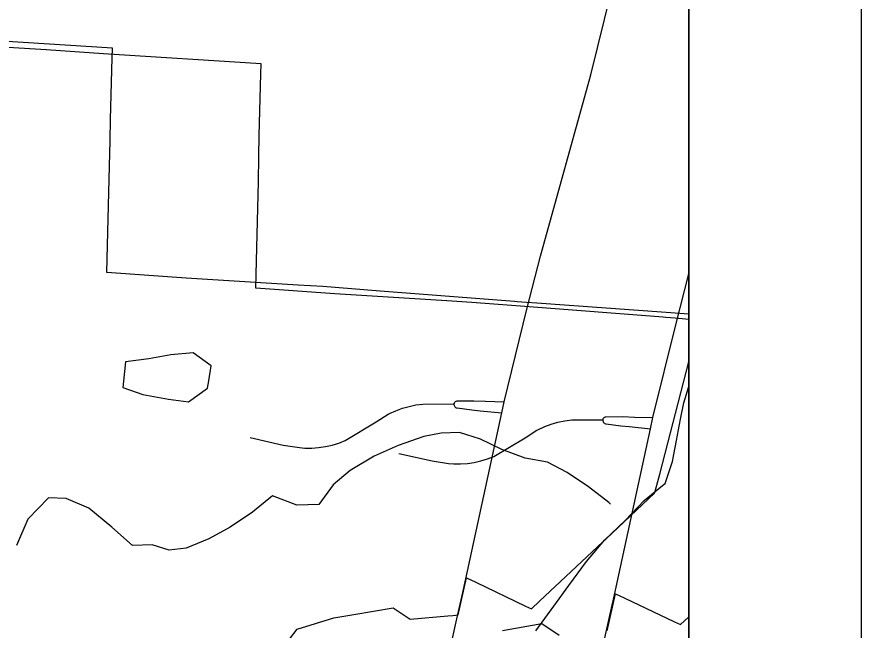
# Model space of a CAD drawing. Extents: x -38.2 to 41.9, y -4 to 24.9.
# Drawn here: x 8.5095 to 9, y 17.9009 to 18.2573 of the extents above; entities that cross this region are included whole.
import ezdxf

# ---------------------------------------------------------------- set-up
doc = ezdxf.new("R2010")
doc.units = 0
for name, color, linetype in [('Default', 7, 'Continuous'), ('GM_X_City_Street', 7, 'Continuous'), ('GM_X_County_Road', 7, 'Continuous'), ('GM_X_Interchange_Ramps', 7, 'Continuous'), ('GM_X_Interstate_Location', 7, 'Continuous'), ('GM_X_Major_River', 7, 'Continuous'), ('GM_X_Minor_Lake', 7, 'Continuous'), ('GM_X_Minor_River', 7, 'Continuous'), ('GM_X_State_Route', 7, 'Continuous'), ('SH_Cut_Line', 7, 'Continuous'), ('SH_Data', 7, 'Continuous')]:
    doc.layers.add(name, color=color, linetype=linetype)

msp = doc.modelspace()

# ---------------------------------------------------------------- linework, layer by layer
at = {"layer": 'Default'}
msp.add_lwpolyline([(8.6679, 17.89574), (8.67244, 17.90145), (8.69363, 17.90799), (8.70525, 17.90997), (8.72807, 17.91394), (8.73806, 17.90724), (8.75986, 17.90919), (8.76275, 17.90938), (8.76588, 17.90972), (8.77075, 17.93127), (8.77617, 17.92868), (8.80503, 17.91491), (8.80858, 17.91328), (8.81315, 17.91765), (8.84679, 17.94923), (8.85001, 17.95225), (8.85192, 17.95404), (8.88002, 17.98041), (8.88016, 17.9809), (8.88309, 17.99152), (8.9, 18.05672), (8.9, 18.0846), (8.88681, 18.08554), (8.81151, 18.09083), (8.80556, 18.09132), (8.80012, 18.09174), (8.79861, 18.09186), (8.72066, 18.09791), (8.68729, 18.10051), (8.6729, 18.1014), (8.60784, 18.10545), (8.56186, 18.10873), (8.56224, 18.12462), (8.56332, 18.17051), (8.56362, 18.18538), (8.56386, 18.19759), (8.56481, 18.23339), (8.56496, 18.23908), (8.47332, 18.24493)], dxfattribs=at)
at = {"layer": 'GM_X_City_Street'}
for points in [[(8.64496, 18.01276), (8.66427, 18.0084), (8.67378, 18.00694), (8.67688, 18.00671), (8.68086, 18.00668), (8.68483, 18.00695), (8.68877, 18.00753), (8.69266, 18.0084), (8.69647, 18.00956), (8.70018, 18.01101), (8.71828, 18.02187), (8.72518, 18.02633), (8.72599, 18.02674), (8.72969, 18.02841), (8.7335, 18.02981), (8.73739, 18.03092), (8.74136, 18.03173), (8.74537, 18.03225), (8.76348, 18.03238)], [(8.76348, 18.03238), (8.76345, 18.03205), (8.76348, 18.03171), (8.76356, 18.03138), (8.7637, 18.03107), (8.76388, 18.03079), (8.76411, 18.03054), (8.76437, 18.03033), (8.76467, 18.03017), (8.76499, 18.03005), (8.76532, 18.02999), (8.77388, 18.02888), (8.7787, 18.02839), (8.7912, 18.02711)], [(8.76348, 18.03238), (8.76356, 18.03271), (8.7637, 18.03301), (8.76388, 18.0333), (8.7641, 18.03354), (8.76436, 18.03375), (8.76465, 18.03392), (8.76497, 18.03403), (8.7653, 18.03409), (8.77501, 18.0342), (8.78177, 18.03387), (8.7926, 18.03363)]]:
    msp.add_lwpolyline(points, dxfattribs=at)
at = {"layer": 'GM_X_County_Road'}
for points in [[(8.85236, 17.90053), (8.85723, 17.92208), (8.86265, 17.91949), (8.89151, 17.90572), (8.89506, 17.90409), (8.89963, 17.90846), (8.9, 17.90881), (8.9, 18.0815), (8.89798, 18.08165), (8.89204, 18.08213), (8.8866, 18.08255), (8.88508, 18.08267), (8.80714, 18.08872), (8.77377, 18.09132), (8.75937, 18.09221), (8.69432, 18.09626), (8.64834, 18.09955), (8.64872, 18.11543), (8.6498, 18.16132), (8.6501, 18.17619), (8.65034, 18.1884), (8.65129, 18.2242), (8.65144, 18.22989), (8.5598, 18.23574), (8.52649, 18.23807), (8.45653, 18.24246)], [(8.79173, 17.90078), (8.81455, 17.90475), (8.82454, 17.89805)]]:
    msp.add_lwpolyline(points, dxfattribs=at)
at = {"layer": 'GM_X_Interchange_Ramps'}
msp.add_line((8.89226, 18.07828), (8.9, 18.10802), dxfattribs=at)
for points in [[(5.68741, 16.39544), (5.98531, 16.37641), (6.41299, 16.36022), (6.42632, 16.3595), (7.13357, 16.31975), (7.34417, 16.31068), (7.5793, 16.29614), (7.69014, 16.28944), (7.96963, 16.27524), (8.9, 16.22718), (8.9, 17.70631), (8.9, 17.90934), (8.9, 20.9), (5.12429, 20.9)], [(5.77389, 16.38625), (6.07178, 16.36722), (6.49947, 16.35103), (6.5128, 16.35031), (7.22005, 16.31056), (7.43065, 16.30149), (7.66578, 16.28695), (7.77662, 16.28025), (8.0561, 16.26605), (8.9, 16.22246), (8.9, 20.9), (5.21137, 20.9)], [(8.85499, 17.91364), (8.85676, 17.92147), (8.87768, 18.01792), (8.87908, 18.02444), (8.89226, 18.07828)], [(8.84427, 17.86491), (8.85189, 17.89992), (8.85499, 17.91364)]]:
    msp.add_lwpolyline(points, dxfattribs=at)
at = {"layer": 'GM_X_Interstate_Location'}
for points in [[(8.73144, 18.00357), (8.75075, 17.99921), (8.76026, 17.99776), (8.76336, 17.99752), (8.76734, 17.99749), (8.77131, 17.99776), (8.77525, 17.99834), (8.77914, 17.99921), (8.78295, 18.00037), (8.78666, 18.00182), (8.80476, 18.01268), (8.81166, 18.01714), (8.81247, 18.01755), (8.81617, 18.01922), (8.81998, 18.02062), (8.82387, 18.02173), (8.82783, 18.02254), (8.83184, 18.02306), (8.84996, 18.02319)], [(8.84996, 18.02319), (8.84993, 18.02286), (8.84996, 18.02252), (8.85004, 18.02219), (8.85018, 18.02188), (8.85036, 18.0216), (8.85059, 18.02135), (8.85085, 18.02114), (8.85115, 18.02098), (8.85146, 18.02086), (8.8518, 18.0208), (8.86036, 18.0197), (8.86517, 18.0192), (8.87768, 18.01792)], [(8.84996, 18.02319), (8.85004, 18.02352), (8.85017, 18.02382), (8.85036, 18.02411), (8.85058, 18.02435), (8.85084, 18.02456), (8.85113, 18.02473), (8.85145, 18.02484), (8.85177, 18.0249), (8.86149, 18.02501), (8.86825, 18.02468), (8.87908, 18.02444)]]:
    msp.add_lwpolyline(points, dxfattribs=at)
at = {"layer": 'GM_X_Major_River'}
for points in [[(8.9, 18.14069), (8.89999, 18.14039), (8.9, 18.13997)], [(8.88617, 17.98606), (8.89041, 17.99893), (8.89276, 18.01106), (8.89511, 18.02356), (8.89706, 18.03303), (8.9, 18.04256)], [(8.81107, 17.90045), (8.82138, 17.91479), (8.83016, 17.92687), (8.84047, 17.94084), (8.85114, 17.95329), (8.86295, 17.96459), (8.874, 17.97628), (8.88461, 17.98494), (8.88617, 17.98606)]]:
    msp.add_lwpolyline(points, dxfattribs=at)
at = {"layer": 'GM_X_Minor_Lake'}
for points in [[(8.62096, 18.04581), (8.62247, 18.05444), (8.61187, 18.06204), (8.599, 18.0609), (8.58614, 18.05863), (8.57252, 18.05674)], [(8.57252, 18.05674), (8.57101, 18.04194), (8.58274, 18.03776), (8.5975, 18.0351), (8.60924, 18.03358), (8.62021, 18.04155), (8.62096, 18.04581)]]:
    msp.add_lwpolyline(points, dxfattribs=at)
at = {"layer": 'GM_X_Minor_River'}
msp.add_lwpolyline([(8.85431, 17.97404), (8.85337, 17.97505), (8.84163, 17.98416), (8.82914, 17.99252), (8.81778, 17.99859), (8.80491, 18.00087), (8.79129, 18.00581), (8.7788, 18.01189), (8.76668, 18.01569), (8.75609, 18.01531), (8.74587, 18.01342), (8.73111, 18.00811), (8.71711, 18.00205), (8.70311, 17.9937), (8.69328, 17.98536), (8.68496, 17.97398), (8.67209, 17.97361), (8.65808, 17.97893), (8.64636, 17.96944), (8.63349, 17.96072), (8.62101, 17.9539), (8.60776, 17.94859), (8.59793, 17.94746), (8.58808, 17.9505), (8.57673, 17.95012), (8.56461, 17.96075), (8.55136, 17.97176), (8.53811, 17.97746), (8.5279, 17.97784), (8.51579, 17.96532), (8.50936, 17.95015)], dxfattribs=at)
at = {"layer": 'GM_X_State_Route'}
for points in [[(8.80578, 18.08747), (8.81377, 18.11815), (8.84304, 18.22366), (8.87113, 18.33739)], [(8.76851, 17.92282), (8.77028, 17.93066), (8.7912, 18.02711), (8.7926, 18.03363), (8.80578, 18.08747)], [(8.75779, 17.8741), (8.76541, 17.90911), (8.76851, 17.92282)]]:
    msp.add_lwpolyline(points, dxfattribs=at)
at = {"layer": 'SH_Cut_Line'}
msp.add_lwpolyline([(5.68741, 16.39544), (5.98531, 16.37641), (6.41299, 16.36022), (6.42632, 16.3595), (7.13357, 16.31975), (7.34417, 16.31068), (7.5793, 16.29614), (7.69014, 16.28944), (7.96963, 16.27524), (8.9, 16.22718), (8.9, 17.70631), (8.9, 17.90934), (8.9, 20.9), (2.11034, 20.9)], dxfattribs=at)
at = {"layer": 'SH_Data'}
for p, q in [((9, 21), (9, 14)), ((8.9, 20.9), (8.9, 17.90934)), ((8.9, 17.90934), (8.9, 17.70631))]:
    msp.add_line(p, q, dxfattribs=at)

doc.saveas('drawing.dxf')
